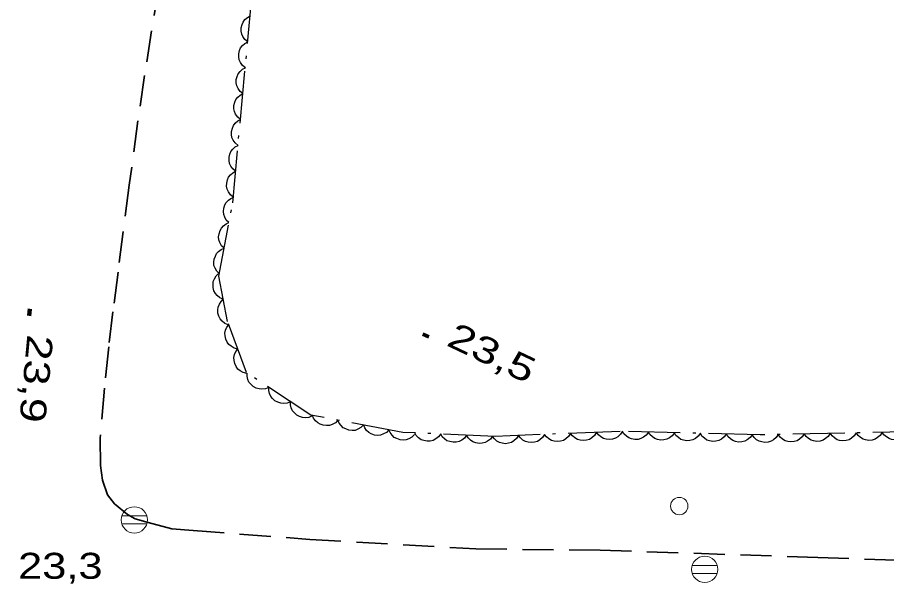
# Model space of a CAD drawing. Extents: x 356765 to 358572, y 5103174 to 5104650.
# Drawn here: x 357414.9 to 357465.1, y 5104180.6 to 5104213.3 of the extents above; entities that cross this region are included whole.
import ezdxf

# ---------------------------------------------------------------- set-up
doc = ezdxf.new("R2010")
doc.units = 0
doc.header["$LTSCALE"] = 0.6
doc.linetypes.add('DOT_DASHED', pattern=[7.7, 5, -1.2, 0.3, -1.2])
doc.linetypes.add('MEDIUM_DASHED', pattern=[4.5, 3, -1.5])
for name, color, linetype, lineweight in [('21', 7, 'Continuous', 53), ('3', 7, 'Continuous', 140), ('36', 7, 'Continuous', 13), ('44', 7, 'Continuous', 25)]:
    doc.layers.add(name, color=color, linetype=linetype, lineweight=lineweight)

msp = doc.modelspace()

# ---------------------------------------------------------------- linework, layer by layer
at = {"layer": '21', "linetype": 'MEDIUM_DASHED', "lineweight": 35}
msp.add_lwpolyline([(357423.49, 5104217.86), (357422.23, 5104209.96), (357421.85, 5104207.34), (357421.35, 5104203.62), (357420.7, 5104198.6), (357420.41, 5104196.32), (357420.17, 5104194.3), (357419.92, 5104191.9), (357419.67, 5104189.01), (357419.68, 5104187.44), (357419.8, 5104186.6), (357420.1, 5104185.74), (357420.5, 5104185.23), (357421.24, 5104184.62), (357421.69, 5104184.37), (357422.44, 5104184.15), (357423.81, 5104183.78), (357425.03, 5104183.69), (357431.77, 5104183.17), (357441.35, 5104182.63), (357448.54, 5104182.55), (357461.1, 5104182.13), (357468.97, 5104181.86)], dxfattribs=at)
at = {"layer": '3'}
for p, q in [((357415.61, 5104196.48), (357415.58, 5104196.08)), ((357438.29, 5104195.03), (357438.65, 5104194.86))]:
    msp.add_line(p, q, dxfattribs=at)
at = {"layer": '36'}
for p, q in [((357422.36, 5104184.53), (357420.91, 5104184.53)), ((357420.91, 5104184.07), (357422.36, 5104184.07)), ((357455.29, 5104181.67), (357453.84, 5104181.67)), ((357453.84, 5104181.21), (357455.29, 5104181.21))]:
    msp.add_line(p, q, dxfattribs=at)
for centre, radius in [((357453.1035, 5104185.1006), 0.5), ((357421.6413, 5104184.2997), 0.7588), ((357454.5715, 5104181.4449), 0.7588)]:
    msp.add_circle(centre, radius, dxfattribs=at)
at = {"layer": '44', "linetype": 'DOT_DASHED'}
msp.add_lwpolyline([(357467.27, 5104189.41), (357457.78, 5104189.21), (357449.68, 5104189.41), (357442.48, 5104189.12), (357437.14, 5104189.35), (357431.83, 5104190.35), (357428.11, 5104192.8), (357427.02, 5104195.75), (357426.52, 5104198.37), (357427.32, 5104202.61), (357429.05, 5104221.18)], dxfattribs=at)
at = {"layer": '44'}
for points in [[(357428.19, 5104211.9), (357428.02, 5104212.03), (357427.91, 5104212.2), (357427.84, 5104212.35), (357427.81, 5104212.52), (357427.81, 5104212.7), (357427.86, 5104212.89), (357427.92, 5104213.04), (357428.03, 5104213.18), (357428.17, 5104213.3), (357428.32, 5104213.39)], [(357428.05, 5104210.4), (357427.88, 5104210.54), (357427.77, 5104210.7), (357427.7, 5104210.85), (357427.67, 5104211.03), (357427.67, 5104211.21), (357427.72, 5104211.4), (357427.78, 5104211.55), (357427.89, 5104211.69), (357428.03, 5104211.81), (357428.19, 5104211.9)], [(357427.91, 5104208.91), (357427.75, 5104209.04), (357427.63, 5104209.21), (357427.56, 5104209.36), (357427.53, 5104209.53), (357427.53, 5104209.72), (357427.58, 5104209.9), (357427.64, 5104210.06), (357427.75, 5104210.19), (357427.89, 5104210.32), (357428.05, 5104210.4)], [(357427.77, 5104207.42), (357427.61, 5104207.55), (357427.49, 5104207.72), (357427.42, 5104207.87), (357427.39, 5104208.04), (357427.39, 5104208.22), (357427.44, 5104208.41), (357427.5, 5104208.56), (357427.61, 5104208.7), (357427.75, 5104208.82), (357427.91, 5104208.91)], [(357427.63, 5104205.92), (357427.47, 5104206.06), (357427.35, 5104206.22), (357427.28, 5104206.37), (357427.25, 5104206.55), (357427.25, 5104206.73), (357427.3, 5104206.92), (357427.36, 5104207.07), (357427.47, 5104207.21), (357427.61, 5104207.33), (357427.77, 5104207.42)], [(357427.49, 5104204.43), (357427.33, 5104204.56), (357427.22, 5104204.73), (357427.14, 5104204.88), (357427.11, 5104205.05), (357427.11, 5104205.24), (357427.16, 5104205.42), (357427.22, 5104205.57), (357427.33, 5104205.71), (357427.47, 5104205.84), (357427.63, 5104205.92)], [(357427.35, 5104202.94), (357427.19, 5104203.07), (357427.08, 5104203.24), (357427, 5104203.39), (357426.97, 5104203.56), (357426.98, 5104203.74), (357427.03, 5104203.93), (357427.08, 5104204.08), (357427.19, 5104204.22), (357427.33, 5104204.34), (357427.49, 5104204.43)], [(357427.1, 5104201.46), (357426.95, 5104201.6), (357426.86, 5104201.78), (357426.8, 5104201.94), (357426.79, 5104202.11), (357426.81, 5104202.3), (357426.87, 5104202.48), (357426.94, 5104202.62), (357427.07, 5104202.75), (357427.22, 5104202.86), (357427.38, 5104202.93)], [(357426.82, 5104199.98), (357426.68, 5104200.13), (357426.58, 5104200.31), (357426.52, 5104200.46), (357426.51, 5104200.64), (357426.53, 5104200.82), (357426.59, 5104201), (357426.67, 5104201.15), (357426.79, 5104201.28), (357426.94, 5104201.39), (357427.1, 5104201.46)], [(357426.55, 5104198.51), (357426.4, 5104198.66), (357426.3, 5104198.84), (357426.24, 5104198.99), (357426.23, 5104199.17), (357426.25, 5104199.35), (357426.32, 5104199.53), (357426.39, 5104199.67), (357426.51, 5104199.8), (357426.66, 5104199.91), (357426.82, 5104199.98)], [(357426.77, 5104197.04), (357426.58, 5104197.12), (357426.43, 5104197.25), (357426.32, 5104197.37), (357426.24, 5104197.53), (357426.19, 5104197.71), (357426.19, 5104197.9), (357426.2, 5104198.06), (357426.27, 5104198.22), (357426.37, 5104198.38), (357426.49, 5104198.51)], [(357427.06, 5104195.56), (357426.86, 5104195.64), (357426.71, 5104195.78), (357426.6, 5104195.9), (357426.52, 5104196.06), (357426.47, 5104196.23), (357426.47, 5104196.43), (357426.48, 5104196.59), (357426.55, 5104196.75), (357426.65, 5104196.91), (357426.77, 5104197.04)], [(357427.61, 5104194.16), (357427.4, 5104194.21), (357427.23, 5104194.32), (357427.1, 5104194.42), (357427, 5104194.56), (357426.92, 5104194.73), (357426.88, 5104194.92), (357426.87, 5104195.08), (357426.91, 5104195.25), (357426.98, 5104195.42), (357427.09, 5104195.57)], [(357428.13, 5104192.76), (357427.92, 5104192.81), (357427.75, 5104192.91), (357427.62, 5104193.01), (357427.52, 5104193.16), (357427.44, 5104193.32), (357427.4, 5104193.51), (357427.39, 5104193.67), (357427.43, 5104193.85), (357427.5, 5104194.02), (357427.61, 5104194.16)], [(357429.4, 5104191.95), (357429.21, 5104191.87), (357429.01, 5104191.85), (357428.84, 5104191.86), (357428.67, 5104191.91), (357428.51, 5104192), (357428.37, 5104192.13), (357428.26, 5104192.25), (357428.2, 5104192.41), (357428.15, 5104192.59), (357428.15, 5104192.77)], [(357430.65, 5104191.12), (357430.46, 5104191.04), (357430.26, 5104191.02), (357430.09, 5104191.03), (357429.93, 5104191.09), (357429.76, 5104191.17), (357429.62, 5104191.3), (357429.52, 5104191.43), (357429.45, 5104191.59), (357429.4, 5104191.77), (357429.4, 5104191.95)], [(357431.91, 5104190.3), (357431.71, 5104190.22), (357431.51, 5104190.2), (357431.35, 5104190.21), (357431.18, 5104190.26), (357431.02, 5104190.35), (357430.88, 5104190.48), (357430.77, 5104190.6), (357430.7, 5104190.76), (357430.66, 5104190.94), (357430.65, 5104191.12)], [(357433.39, 5104190.06), (357433.25, 5104189.91), (357433.07, 5104189.81), (357432.91, 5104189.75), (357432.74, 5104189.74), (357432.55, 5104189.76), (357432.37, 5104189.82), (357432.23, 5104189.9), (357432.1, 5104190.02), (357431.99, 5104190.17), (357431.92, 5104190.33)], [(357434.87, 5104189.78), (357434.72, 5104189.63), (357434.54, 5104189.53), (357434.39, 5104189.47), (357434.21, 5104189.46), (357434.03, 5104189.48), (357433.85, 5104189.55), (357433.7, 5104189.62), (357433.58, 5104189.74), (357433.47, 5104189.89), (357433.39, 5104190.06)], [(357436.34, 5104189.5), (357436.2, 5104189.35), (357436.02, 5104189.26), (357435.86, 5104189.2), (357435.69, 5104189.18), (357435.5, 5104189.2), (357435.32, 5104189.27), (357435.18, 5104189.34), (357435.05, 5104189.46), (357434.94, 5104189.61), (357434.87, 5104189.78)], [(357437.82, 5104189.22), (357437.67, 5104189.07), (357437.49, 5104188.98), (357437.34, 5104188.92), (357437.16, 5104188.91), (357436.98, 5104188.92), (357436.8, 5104188.99), (357436.65, 5104189.06), (357436.52, 5104189.19), (357436.41, 5104189.34), (357436.34, 5104189.5)], [(357439.33, 5104189.26), (357439.2, 5104189.09), (357439.04, 5104188.97), (357438.89, 5104188.89), (357438.72, 5104188.85), (357438.54, 5104188.84), (357438.35, 5104188.88), (357438.2, 5104188.93), (357438.05, 5104189.04), (357437.92, 5104189.17), (357437.83, 5104189.32)], [(357440.82, 5104189.19), (357440.7, 5104189.02), (357440.54, 5104188.9), (357440.39, 5104188.82), (357440.22, 5104188.78), (357440.04, 5104188.78), (357439.85, 5104188.82), (357439.69, 5104188.87), (357439.55, 5104188.97), (357439.42, 5104189.1), (357439.33, 5104189.26)], [(357442.32, 5104189.13), (357442.2, 5104188.96), (357442.04, 5104188.84), (357441.89, 5104188.76), (357441.72, 5104188.72), (357441.54, 5104188.71), (357441.35, 5104188.75), (357441.19, 5104188.8), (357441.05, 5104188.91), (357440.92, 5104189.04), (357440.82, 5104189.19)], [(357443.82, 5104189.17), (357443.71, 5104189), (357443.56, 5104188.86), (357443.42, 5104188.77), (357443.25, 5104188.72), (357443.07, 5104188.7), (357442.88, 5104188.72), (357442.72, 5104188.76), (357442.57, 5104188.85), (357442.43, 5104188.97), (357442.32, 5104189.11)], [(357445.32, 5104189.23), (357445.21, 5104189.06), (357445.06, 5104188.92), (357444.92, 5104188.83), (357444.75, 5104188.78), (357444.57, 5104188.76), (357444.38, 5104188.78), (357444.22, 5104188.82), (357444.07, 5104188.91), (357443.93, 5104189.03), (357443.82, 5104189.17)], [(357446.82, 5104189.29), (357446.71, 5104189.12), (357446.56, 5104188.98), (357446.42, 5104188.89), (357446.25, 5104188.84), (357446.07, 5104188.82), (357445.88, 5104188.84), (357445.72, 5104188.88), (357445.57, 5104188.97), (357445.43, 5104189.09), (357445.32, 5104189.23)], [(357448.32, 5104189.36), (357448.21, 5104189.18), (357448.06, 5104189.04), (357447.92, 5104188.95), (357447.75, 5104188.9), (357447.57, 5104188.88), (357447.38, 5104188.9), (357447.22, 5104188.94), (357447.07, 5104189.03), (357446.93, 5104189.15), (357446.82, 5104189.29)], [(357449.82, 5104189.42), (357449.71, 5104189.24), (357449.55, 5104189.1), (357449.42, 5104189.01), (357449.25, 5104188.96), (357449.07, 5104188.94), (357448.88, 5104188.96), (357448.72, 5104189), (357448.57, 5104189.09), (357448.43, 5104189.21), (357448.32, 5104189.36)], [(357451.32, 5104189.37), (357451.2, 5104189.2), (357451.03, 5104189.08), (357450.89, 5104188.99), (357450.72, 5104188.95), (357450.54, 5104188.94), (357450.35, 5104188.98), (357450.19, 5104189.03), (357450.05, 5104189.13), (357449.91, 5104189.26), (357449.82, 5104189.41)], [(357452.82, 5104189.33), (357452.7, 5104189.16), (357452.53, 5104189.04), (357452.39, 5104188.96), (357452.22, 5104188.92), (357452.04, 5104188.9), (357451.85, 5104188.94), (357451.69, 5104188.99), (357451.55, 5104189.09), (357451.41, 5104189.22), (357451.32, 5104189.37)], [(357454.32, 5104189.3), (357454.19, 5104189.13), (357454.03, 5104189), (357453.89, 5104188.92), (357453.72, 5104188.88), (357453.54, 5104188.87), (357453.35, 5104188.9), (357453.19, 5104188.95), (357453.05, 5104189.05), (357452.91, 5104189.18), (357452.82, 5104189.33)], [(357455.82, 5104189.26), (357455.69, 5104189.09), (357455.53, 5104188.96), (357455.39, 5104188.88), (357455.22, 5104188.84), (357455.03, 5104188.83), (357454.85, 5104188.87), (357454.69, 5104188.91), (357454.55, 5104189.01), (357454.41, 5104189.14), (357454.32, 5104189.3)], [(357457.32, 5104189.22), (357457.19, 5104189.05), (357457.03, 5104188.93), (357456.89, 5104188.84), (357456.72, 5104188.8), (357456.53, 5104188.79), (357456.35, 5104188.83), (357456.19, 5104188.88), (357456.05, 5104188.98), (357455.91, 5104189.11), (357455.82, 5104189.26)], [(357458.81, 5104189.23), (357458.7, 5104189.06), (357458.55, 5104188.93), (357458.41, 5104188.84), (357458.24, 5104188.79), (357458.05, 5104188.77), (357457.86, 5104188.8), (357457.71, 5104188.84), (357457.56, 5104188.93), (357457.42, 5104189.05), (357457.32, 5104189.2)], [(357460.31, 5104189.26), (357460.2, 5104189.09), (357460.05, 5104188.96), (357459.91, 5104188.87), (357459.74, 5104188.82), (357459.55, 5104188.8), (357459.36, 5104188.83), (357459.21, 5104188.87), (357459.06, 5104188.96), (357458.92, 5104189.08), (357458.81, 5104189.23)], [(357461.81, 5104189.3), (357461.7, 5104189.12), (357461.55, 5104188.99), (357461.41, 5104188.9), (357461.24, 5104188.85), (357461.05, 5104188.83), (357460.86, 5104188.86), (357460.71, 5104188.9), (357460.56, 5104188.99), (357460.42, 5104189.12), (357460.31, 5104189.26)], [(357463.31, 5104189.33), (357463.2, 5104189.15), (357463.05, 5104189.02), (357462.91, 5104188.93), (357462.74, 5104188.88), (357462.55, 5104188.86), (357462.36, 5104188.89), (357462.21, 5104188.93), (357462.06, 5104189.03), (357461.92, 5104189.15), (357461.81, 5104189.3)], [(357464.81, 5104189.36), (357464.7, 5104189.18), (357464.54, 5104189.05), (357464.41, 5104188.96), (357464.24, 5104188.91), (357464.05, 5104188.89), (357463.86, 5104188.92), (357463.71, 5104188.96), (357463.56, 5104189.06), (357463.42, 5104189.18), (357463.31, 5104189.33)], [(357466.31, 5104189.39), (357466.2, 5104189.21), (357466.04, 5104189.08), (357465.91, 5104188.99), (357465.74, 5104188.95), (357465.55, 5104188.93), (357465.36, 5104188.95), (357465.21, 5104188.99), (357465.06, 5104189.09), (357464.92, 5104189.21), (357464.81, 5104189.36)]]:
    msp.add_lwpolyline(points, dxfattribs=at)

# ---------------------------------------------------------------- texts
at = {"layer": '3'}
for s, rotation, width, p in [('23,5   ', 334.619, 1.35, (357439.59, 5104194.4)), ('23,9   ', 264.735, 1.3, (357415.47, 5104195.04))]:
    msp.add_text(s, height=1.5, rotation=rotation, dxfattribs=dict(at, width=width)).set_placement(p)
at = {"layer": '3', "width": 1.25}
msp.add_text('23,3   ', height=1.5, dxfattribs=at).set_placement((357414.93, 5104180.9))

doc.saveas('drawing.dxf')
